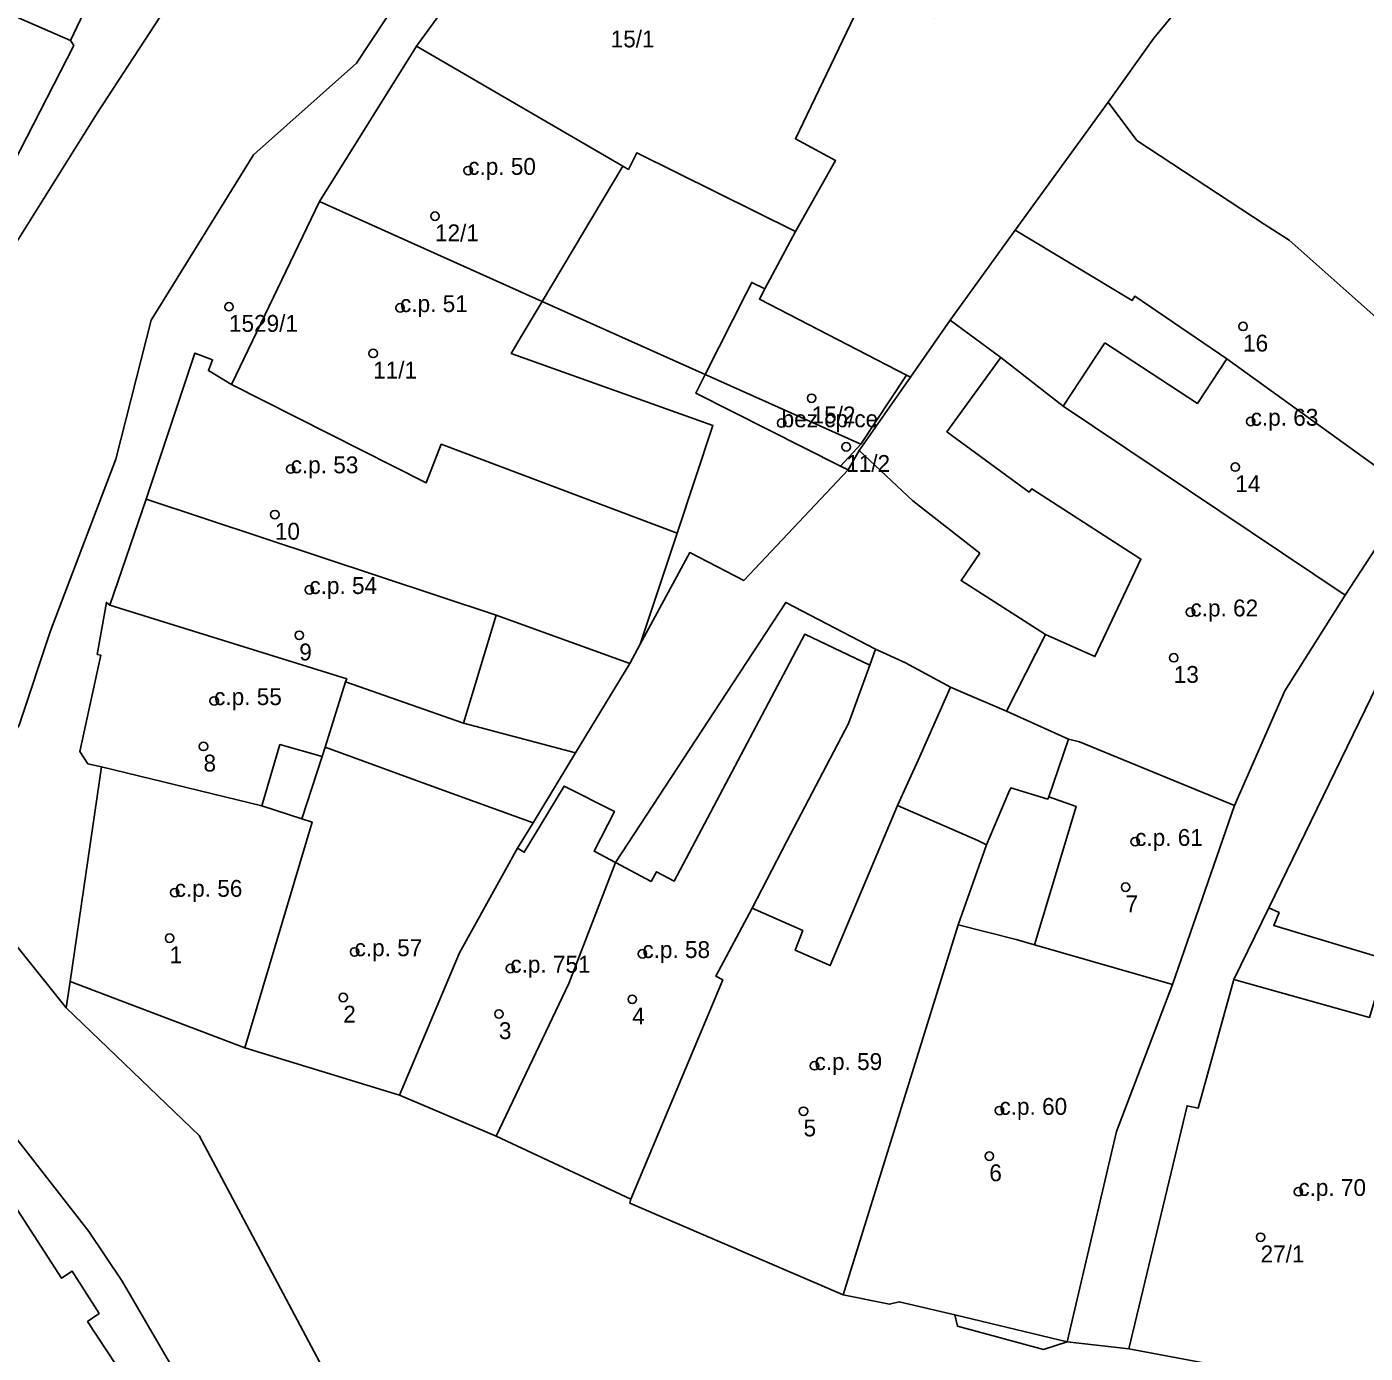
# Model space of a CAD drawing. Extents: x -878211 to -870363, y -1058464 to -1052522.
# Drawn here: x -874608.5 to -874529.1, y -1056078.6 to -1056000 of the extents above; entities that cross this region are included whole.
import ezdxf

# ---------------------------------------------------------------- set-up
doc = ezdxf.new("R2010")
doc.units = 0
for name, color, linetype in [('Definiční body', 7, 'Continuous'), ('Polygon budovy', 7, 'Continuous'), ('Polygon parcely', 7, 'Continuous')]:
    doc.layers.add(name, color=color, linetype=linetype)

msp = doc.modelspace()

# ---------------------------------------------------------------- linework, layer by layer
at = {"layer": 'Definiční body'}
for centre in [(-874582.34, -1056008.50994), (-874584.31, -1056011.20994), (-874596.53, -1056016.57994), (-874586.38, -1056016.64994), (-874536.38, -1056017.74994), (-874587.98, -1056019.34994), (-874561.97, -1056022.00994), (-874563.75, -1056023.47994), (-874535.93, -1056023.38994), (-874559.92, -1056024.88994), (-874536.84, -1056026.08994), (-874592.87, -1056026.20994), (-874593.81, -1056028.90994), (-874591.76, -1056033.36994), (-874539.5, -1056034.69994), (-874592.36, -1056036.06994), (-874540.49, -1056037.39994), (-874597.41, -1056039.95994), (-874598.04, -1056042.65994), (-874542.78, -1056048.30994), (-874599.75, -1056051.32994), (-874543.35, -1056051.00994), (-874600.05, -1056054.02994), (-874589.08, -1056054.84994), (-874572.01, -1056054.95994), (-874579.84, -1056055.82994), (-874589.75, -1056057.54994), (-874572.61, -1056057.65994), (-874580.52, -1056058.52994), (-874561.8, -1056061.59994), (-874562.45, -1056064.29994), (-874550.83, -1056064.25994), (-874551.43, -1056066.95994), (-874533.1, -1056069.06994), (-874535.34, -1056071.76994)]:
    msp.add_circle(centre, 0.25, dxfattribs=at)
at = {"layer": 'Polygon budovy'}
for points in [[(-874629.79, -1055987.78), (-874630.87, -1055990.31), (-874628.43, -1055991.28), (-874620.75, -1055994.32), (-874605.94, -1056000.8), (-874602.92, -1055994.47), (-874621.74, -1055985.95), (-874624.8, -1055984.31), (-874625.13, -1055984.72), (-874627.21, -1055988.8)], [(-874572.84, -1056008.44), (-874572.34, -1056007.45), (-874562.93, -1056012.12), (-874560.56, -1056007.9), (-874562.93, -1056006.62), (-874558.49, -1055997.38), (-874559.64, -1055996.81), (-874575.45, -1055988.5), (-874580.84, -1055997), (-874581.9, -1055996.31), (-874585.41, -1056001.12), (-874573.16, -1056008.25)], [(-874625.21, -1056004.08), (-874612.08, -1056010.75), (-874610.93, -1056011.19), (-874605.74, -1056001.09), (-874605.94, -1056000.8), (-874620.75, -1055994.32)], [(-874591.16, -1056010.34), (-874577.95, -1056016.27), (-874573.16, -1056008.25), (-874585.41, -1056001.12)], [(-874596.38, -1056021.2), (-874584.83, -1056027.02), (-874583.95, -1056024.74), (-874569.95, -1056030.02), (-874567.83, -1056023.63), (-874579.79, -1056019.35), (-874579.19, -1056018.34), (-874577.95, -1056016.27), (-874591.16, -1056010.34)], [(-874568.28, -1056020.61), (-874568.83, -1056021.71), (-874560.26, -1056026.03), (-874559.06, -1056024.74), (-874556.35, -1056020.64), (-874565.07, -1056016.14), (-874564.74, -1056015.53), (-874565.52, -1056015.14), (-874565.83, -1056015.75)], [(-874544.58, -1056018.73), (-874547.06, -1056022.48), (-874530.32, -1056033.69), (-874526.35, -1056027.59), (-874537.35, -1056019.67), (-874539.09, -1056022.32)], [(-874601.45, -1056027.99), (-874580.69, -1056034.88), (-874572.76, -1056037.74), (-874572.14, -1056036.6), (-874569.95, -1056030.02), (-874583.95, -1056024.74), (-874584.83, -1056027.02), (-874596.38, -1056021.2), (-874597.75, -1056020.37), (-874597.5, -1056019.73), (-874598.56, -1056019.33)], [(-874550.74, -1056019.59), (-874553.95, -1056024), (-874549.07, -1056027.58), (-874548.9, -1056027.38), (-874542.44, -1056031.55), (-874545.17, -1056037.33), (-874548.09, -1056036.02), (-874550.42, -1056040.57), (-874546.74, -1056042.22), (-874546.09, -1056042.39), (-874536.88, -1056046.17), (-874533.91, -1056039.37), (-874530.32, -1056033.69), (-874547.06, -1056022.48)], [(-874603.59, -1056034.29), (-874589.54, -1056038.66), (-874589.62, -1056038.82), (-874582.61, -1056041.29), (-874580.69, -1056034.88), (-874601.45, -1056027.99)], [(-874605.38, -1056042.97), (-874604.9, -1056043.7), (-874604.1, -1056043.88), (-874594.59, -1056046.18), (-874593.51, -1056042.55), (-874591, -1056043.26), (-874590.82, -1056042.71), (-874589.62, -1056038.82), (-874589.54, -1056038.66), (-874603.59, -1056034.29), (-874603.8, -1056034.12), (-874604.34, -1056037.2), (-874604.13, -1056037.25)], [(-874580.68, -1056065.78), (-874572.69, -1056069.51), (-874567.23, -1056056.51), (-874567.66, -1056056.28), (-874565.49, -1056052.25), (-874563.47, -1056048.32), (-874559.79, -1056041.31), (-874558.52, -1056037.84), (-874562.38, -1056036.01), (-874570.12, -1056050.65), (-874571.17, -1056050.09), (-874571.49, -1056050.67), (-874573.6, -1056049.54), (-874576.38, -1056056.72)], [(-874546.27, -1056046.22), (-874548.76, -1056054.42), (-874540.56, -1056056.79), (-874536.88, -1056046.17), (-874546.09, -1056042.39), (-874546.74, -1056042.22), (-874547.91, -1056045.65)], [(-874595.58, -1056060.53), (-874586.42, -1056063.34), (-874582.86, -1056054.91), (-874579.41, -1056048.7), (-874578.49, -1056047.19), (-874584.23, -1056045.11), (-874590.82, -1056042.71), (-874591, -1056043.26), (-874592.21, -1056046.96), (-874591.59, -1056047.16)], [(-874605.95, -1056056.6), (-874595.58, -1056060.53), (-874591.59, -1056047.16), (-874592.21, -1056046.96), (-874594.59, -1056046.18), (-874604.1, -1056043.88)], [(-874586.42, -1056063.34), (-874580.68, -1056065.78), (-874576.38, -1056056.72), (-874573.6, -1056049.54), (-874574.86, -1056048.88), (-874573.67, -1056046.52), (-874576.64, -1056045.01), (-874578.01, -1056047.27), (-874579.02, -1056048.94), (-874579.41, -1056048.7), (-874582.86, -1056054.91)], [(-874572.69, -1056069.51), (-874572.76, -1056069.74), (-874560.1, -1056075.19), (-874553.27, -1056053.24), (-874551.59, -1056048.49), (-874552.11, -1056048.23), (-874556.87, -1056046.17), (-874560.87, -1056055.66), (-874562.94, -1056054.74), (-874562.5, -1056053.58), (-874565.49, -1056052.25), (-874567.66, -1056056.28), (-874567.23, -1056056.51)], [(-874553.27, -1056053.24), (-874560.1, -1056075.19), (-874557.36, -1056075.74), (-874556.77, -1056075.6), (-874553.48, -1056076.38), (-874546.82, -1056077.98), (-874543.89, -1056065.49), (-874540.56, -1056056.79), (-874548.76, -1056054.42), (-874549.83, -1056054.11)], [(-874543.16, -1056078.38), (-874526.7, -1056081.48), (-874524.23, -1056069.2), (-874523.5, -1056069.42), (-874521.27, -1056063.96), (-874520.23, -1056061.41), (-874522.24, -1056060.65), (-874521.2, -1056057.32), (-874527.85, -1056055.3), (-874528.89, -1056058.73), (-874536.92, -1056056.49), (-874539.04, -1056064.11), (-874539.7, -1056063.97)], [(-874623.61, -1056075.71), (-874623.09, -1056076.5), (-874619.7, -1056081.69), (-874621.5, -1056082.86), (-874621.65, -1056083.56), (-874619.84, -1056086.37), (-874618.17, -1056088.91), (-874617.63, -1056089.07), (-874614.91, -1056087.38), (-874613.37, -1056089.74), (-874600.42, -1056083.61), (-874604.92, -1056076.77), (-874604.23, -1056076.29), (-874605.83, -1056073.79), (-874606.46, -1056074.2), (-874610.92, -1056067.34), (-874611.86, -1056066.68)]]:
    msp.add_lwpolyline(points, close=True, dxfattribs=at)
at = {"layer": 'Polygon parcely'}
for points in [[(-874639.63, -1055978.02), (-874644, -1055983.67), (-874639.01, -1055986.12), (-874632.07, -1055989.84), (-874630.87, -1055990.31), (-874628.43, -1055991.28), (-874620.75, -1055994.32), (-874605.94, -1056000.8), (-874602.92, -1055994.47), (-874621.74, -1055985.95), (-874624.8, -1055984.31), (-874625.13, -1055984.72)], [(-874630.87, -1055990.31), (-874632.07, -1055989.84), (-874639.01, -1055986.12), (-874645.29, -1055995.65), (-874630.46, -1056001.5), (-874625.21, -1056004.08), (-874612.08, -1056010.75), (-874610.93, -1056011.19), (-874605.74, -1056001.09), (-874605.94, -1056000.8), (-874620.75, -1055994.32), (-874628.43, -1055991.28)], [(-874556.11, -1056020.76), (-874553.75, -1056017.38), (-874549.89, -1056012.05), (-874544.39, -1056004.44), (-874541.68, -1056000.66), (-874538.77, -1055997.12), (-874548.4, -1055991.44), (-874548.71, -1055991.26), (-874554.68, -1055999.42), (-874558.49, -1055997.38), (-874559.64, -1055996.81), (-874575.45, -1055988.5), (-874580.84, -1055997), (-874581.9, -1055996.31), (-874585.41, -1056001.12), (-874573.16, -1056008.25), (-874572.84, -1056008.44), (-874572.34, -1056007.45), (-874562.93, -1056012.12), (-874564.74, -1056015.53), (-874565.07, -1056016.14), (-874556.35, -1056020.64)], [(-874585.41, -1056001.12), (-874591.16, -1056010.34), (-874577.95, -1056016.27), (-874568.28, -1056020.61), (-874565.83, -1056015.75), (-874565.52, -1056015.14), (-874564.74, -1056015.53), (-874562.93, -1056012.12), (-874572.34, -1056007.45), (-874572.84, -1056008.44), (-874573.16, -1056008.25)], [(-874535.12, -1056011.69), (-874542.68, -1056006.73), (-874544.39, -1056004.44), (-874549.89, -1056012.05), (-874542.96, -1056016.22), (-874542.79, -1056015.95), (-874537.35, -1056019.67), (-874526.35, -1056027.59), (-874522.37, -1056021.31), (-874527.95, -1056017.69), (-874533.65, -1056012.64)], [(-874577.95, -1056016.27), (-874591.16, -1056010.34), (-874596.38, -1056021.2), (-874584.83, -1056027.02), (-874583.95, -1056024.74), (-874569.95, -1056030.02), (-874572.14, -1056036.6), (-874569.2, -1056031.16), (-874566, -1056032.82), (-874559.81, -1056026.25), (-874560.26, -1056026.03), (-874568.83, -1056021.71), (-874568.28, -1056020.61)], [(-874542.79, -1056015.95), (-874542.96, -1056016.22), (-874549.89, -1056012.05), (-874553.75, -1056017.38), (-874550.74, -1056019.59), (-874547.06, -1056022.48), (-874530.32, -1056033.69), (-874526.35, -1056027.59), (-874537.35, -1056019.67)], [(-874556.11, -1056020.76), (-874556.35, -1056020.64), (-874565.07, -1056016.14), (-874564.74, -1056015.53), (-874565.52, -1056015.14), (-874565.83, -1056015.75), (-874568.28, -1056020.61), (-874559.06, -1056024.74), (-874560.26, -1056026.03), (-874559.81, -1056026.25), (-874559.16, -1056025.1)], [(-874559.16, -1056025.1), (-874555.97, -1056028.09), (-874552, -1056031.2), (-874553.11, -1056032.82), (-874548.09, -1056036.02), (-874550.42, -1056040.57), (-874546.74, -1056042.22), (-874546.09, -1056042.39), (-874536.88, -1056046.17), (-874533.91, -1056039.37), (-874530.32, -1056033.69), (-874547.06, -1056022.48), (-874550.74, -1056019.59), (-874553.75, -1056017.38), (-874556.11, -1056020.76)], [(-874597.75, -1056020.37), (-874597.5, -1056019.73), (-874598.56, -1056019.33), (-874601.45, -1056027.99), (-874580.69, -1056034.88), (-874572.76, -1056037.74), (-874572.14, -1056036.6), (-874569.95, -1056030.02), (-874583.95, -1056024.74), (-874584.83, -1056027.02), (-874596.38, -1056021.2)], [(-874559.06, -1056024.74), (-874568.28, -1056020.61), (-874568.83, -1056021.71), (-874560.26, -1056026.03)], [(-874563.51, -1056034.12), (-874558.19, -1056036.89), (-874556.4, -1056037.7), (-874553.73, -1056039.14), (-874553.15, -1056039.4), (-874550.42, -1056040.57), (-874548.09, -1056036.02), (-874553.11, -1056032.82), (-874552, -1056031.2), (-874555.97, -1056028.09), (-874559.16, -1056025.1), (-874559.81, -1056026.25), (-874566, -1056032.82), (-874569.2, -1056031.16), (-874572.14, -1056036.6), (-874572.76, -1056037.74), (-874575.97, -1056043.04), (-874578.49, -1056047.19), (-874579.41, -1056048.7), (-874582.86, -1056054.91), (-874586.42, -1056063.34), (-874580.68, -1056065.78), (-874576.38, -1056056.72), (-874573.6, -1056049.54), (-874567.01, -1056039.47)], [(-874601.45, -1056027.99), (-874603.59, -1056034.29), (-874589.54, -1056038.66), (-874589.62, -1056038.82), (-874582.61, -1056041.29), (-874575.97, -1056043.04), (-874572.76, -1056037.74), (-874580.69, -1056034.88)], [(-874604.1, -1056043.88), (-874594.59, -1056046.18), (-874592.21, -1056046.96), (-874591, -1056043.26), (-874590.82, -1056042.71), (-874584.23, -1056045.11), (-874578.49, -1056047.19), (-874575.97, -1056043.04), (-874582.61, -1056041.29), (-874589.62, -1056038.82), (-874589.54, -1056038.66), (-874603.59, -1056034.29), (-874603.8, -1056034.12), (-874604.34, -1056037.2), (-874604.13, -1056037.25), (-874605.38, -1056042.97), (-874604.9, -1056043.7)], [(-874572.69, -1056069.51), (-874567.23, -1056056.51), (-874567.66, -1056056.28), (-874565.49, -1056052.25), (-874563.47, -1056048.32), (-874559.79, -1056041.31), (-874558.52, -1056037.84), (-874558.19, -1056036.89), (-874563.51, -1056034.12), (-874567.01, -1056039.47), (-874573.6, -1056049.54), (-874576.38, -1056056.72), (-874580.68, -1056065.78)], [(-874572.76, -1056069.74), (-874560.1, -1056075.19), (-874553.27, -1056053.24), (-874551.59, -1056048.49), (-874552.11, -1056048.23), (-874556.87, -1056046.17), (-874555.55, -1056043.25), (-874553.73, -1056039.14), (-874556.4, -1056037.7), (-874558.19, -1056036.89), (-874558.52, -1056037.84), (-874559.79, -1056041.31), (-874563.47, -1056048.32), (-874565.49, -1056052.25), (-874567.66, -1056056.28), (-874567.23, -1056056.51), (-874572.69, -1056069.51)], [(-874551.59, -1056048.49), (-874550.29, -1056045.41), (-874550.16, -1056045.11), (-874547.97, -1056045.78), (-874547.91, -1056045.65), (-874546.27, -1056046.22), (-874548.76, -1056054.42), (-874540.56, -1056056.79), (-874536.88, -1056046.17), (-874546.09, -1056042.39), (-874546.74, -1056042.22), (-874550.42, -1056040.57), (-874553.15, -1056039.4), (-874553.73, -1056039.14), (-874555.55, -1056043.25), (-874556.87, -1056046.17), (-874552.11, -1056048.23)], [(-874579.41, -1056048.7), (-874578.49, -1056047.19), (-874584.23, -1056045.11), (-874590.82, -1056042.71), (-874591, -1056043.26), (-874592.21, -1056046.96), (-874591.59, -1056047.16), (-874595.58, -1056060.53), (-874586.42, -1056063.34), (-874582.86, -1056054.91)], [(-874604.1, -1056043.88), (-874605.95, -1056056.6), (-874595.58, -1056060.53), (-874591.59, -1056047.16), (-874592.21, -1056046.96), (-874594.59, -1056046.18)], [(-874557.36, -1056075.74), (-874556.77, -1056075.6), (-874553.48, -1056076.38), (-874553.31, -1056077.04), (-874548.22, -1056078.42), (-874546.82, -1056077.98), (-874543.89, -1056065.49), (-874540.56, -1056056.79), (-874548.76, -1056054.42), (-874546.27, -1056046.22), (-874547.91, -1056045.65), (-874547.97, -1056045.78), (-874550.16, -1056045.11), (-874550.29, -1056045.41), (-874551.59, -1056048.49), (-874553.27, -1056053.24), (-874560.1, -1056075.19)], [(-874526.7, -1056081.48), (-874524.23, -1056069.2), (-874523.5, -1056069.42), (-874521.27, -1056063.96), (-874520.23, -1056061.41), (-874522.24, -1056060.65), (-874521.2, -1056057.32), (-874527.85, -1056055.3), (-874534.56, -1056053.29), (-874534.24, -1056052.51), (-874534.86, -1056052.24), (-874536.92, -1056056.49), (-874539.04, -1056064.11), (-874539.7, -1056063.97), (-874543.16, -1056078.38)], [(-874619.84, -1056086.37), (-874618.17, -1056088.91), (-874617.63, -1056089.07), (-874614.91, -1056087.38), (-874613.37, -1056089.74), (-874600.42, -1056083.61), (-874604.92, -1056076.77), (-874604.23, -1056076.29), (-874605.83, -1056073.79), (-874606.46, -1056074.2), (-874610.92, -1056067.34), (-874611.86, -1056066.68), (-874623.61, -1056075.71), (-874623.09, -1056076.5), (-874619.7, -1056081.69), (-874621.5, -1056082.86), (-874621.65, -1056083.56)]]:
    msp.add_lwpolyline(points, close=True, dxfattribs=at)
for points in [[(-874576.82, -1055983.77), (-874588.97, -1056002.13), (-874595.08, -1056007.57), (-874601.15, -1056017.38), (-874603.24, -1056025.63), (-874607.11, -1056035.8), (-874608.97, -1056041.4)], [(-874607.11, -1056035.8), (-874603.24, -1056025.63), (-874601.15, -1056017.38), (-874595.08, -1056007.57), (-874588.97, -1056002.13), (-874576.82, -1055983.77)], [(-874596.88, -1055993.63), (-874604.35, -1056005.1), (-874609.09, -1056012.7), (-874613.45, -1056020.8), (-874616.08, -1056026.22), (-874617.3, -1056028.61), (-874620.26, -1056033.67), (-874624.21, -1056039.74), (-874624.04, -1056043.08), (-874625.3, -1056044.57), (-874626.8, -1056045.55), (-874628.61, -1056046.18), (-874630.23, -1056045.14), (-874631.55, -1056050.56), (-874629.23, -1056051.76), (-874623.6, -1056054.91), (-874613.01, -1056061.91), (-874609.65, -1056065.26), (-874604.84, -1056071.43), (-874602.87, -1056074.37), (-874599.02, -1056081)], [(-874602.92, -1055994.47), (-874605.94, -1056000.8), (-874605.74, -1056001.09), (-874610.93, -1056011.19), (-874612.08, -1056010.75), (-874615.4, -1056017.95), (-874616.41, -1056020.36), (-874622.1, -1056032.71), (-874624.42, -1056031.54), (-874630.23, -1056045.14), (-874628.61, -1056046.18), (-874626.8, -1056045.55), (-874625.3, -1056044.57), (-874624.04, -1056043.08), (-874624.21, -1056039.74), (-874620.26, -1056033.67), (-874617.3, -1056028.61), (-874616.08, -1056026.22), (-874613.45, -1056020.8), (-874609.09, -1056012.7), (-874604.35, -1056005.1), (-874596.88, -1055993.63)], [(-874527.62, -1055996.25), (-874531.18, -1055994.73), (-874533.01, -1055998.94), (-874538.4, -1055996.31), (-874538.77, -1055997.12), (-874541.68, -1056000.66), (-874544.39, -1056004.44), (-874542.68, -1056006.73), (-874535.12, -1056011.69), (-874533.65, -1056012.64), (-874527.95, -1056017.69)], [(-874610.25, -1056053.12), (-874606.18, -1056058.17), (-874605.95, -1056056.6), (-874604.1, -1056043.88), (-874604.9, -1056043.7), (-874605.38, -1056042.97), (-874604.13, -1056037.25), (-874604.34, -1056037.2), (-874603.8, -1056034.12), (-874603.59, -1056034.29), (-874601.45, -1056027.99), (-874598.56, -1056019.33), (-874597.5, -1056019.73), (-874597.75, -1056020.37), (-874596.38, -1056021.2), (-874591.16, -1056010.34), (-874585.41, -1056001.12), (-874581.9, -1055996.31)], [(-874526.35, -1056027.59), (-874530.32, -1056033.69), (-874533.91, -1056039.37), (-874536.88, -1056046.17), (-874540.56, -1056056.79), (-874543.89, -1056065.49), (-874546.82, -1056077.98), (-874543.16, -1056078.38), (-874539.7, -1056063.97), (-874539.04, -1056064.11), (-874536.92, -1056056.49), (-874534.86, -1056052.24), (-874526.63, -1056035.33)], [(-874526.63, -1056035.33), (-874534.86, -1056052.24), (-874534.24, -1056052.51), (-874534.56, -1056053.29), (-874527.85, -1056055.3)], [(-874528.18, -1056140.16), (-874539.49, -1056139.43), (-874548.11, -1056138.76), (-874556.98, -1056137.31), (-874560.84, -1056136.13), (-874564.71, -1056134.71), (-874572.41, -1056129.1), (-874577.24, -1056122.98), (-874581.96, -1056109.39), (-874586.54, -1056090.87), (-874590.48, -1056080.42), (-874598.29, -1056065.73), (-874606.18, -1056058.17), (-874610.25, -1056053.12), (-874611.9, -1056049.46), (-874612.07, -1056046.08), (-874608.97, -1056041.4), (-874607.11, -1056035.8)], [(-874599.02, -1056081), (-874602.87, -1056074.37), (-874604.84, -1056071.43), (-874609.65, -1056065.26), (-874613.01, -1056061.91), (-874623.6, -1056054.91), (-874629.23, -1056051.76), (-874631.55, -1056050.56), (-874632.24, -1056052.41), (-874630.14, -1056053.7), (-874621.42, -1056059), (-874617.32, -1056061.9), (-874611.86, -1056066.68), (-874610.92, -1056067.34), (-874606.46, -1056074.2), (-874605.83, -1056073.79), (-874604.23, -1056076.29), (-874604.92, -1056076.77), (-874600.42, -1056083.61)], [(-874526.7, -1056081.48), (-874543.16, -1056078.38), (-874546.82, -1056077.98), (-874548.22, -1056078.42), (-874553.31, -1056077.04), (-874553.48, -1056076.38), (-874556.77, -1056075.6), (-874557.36, -1056075.74), (-874560.1, -1056075.19), (-874572.76, -1056069.74), (-874572.69, -1056069.51), (-874580.68, -1056065.78), (-874586.42, -1056063.34), (-874595.58, -1056060.53), (-874605.95, -1056056.6), (-874606.18, -1056058.17), (-874598.29, -1056065.73), (-874590.48, -1056080.42)]]:
    msp.add_lwpolyline(points, dxfattribs=at)

# ---------------------------------------------------------------- texts
at = {"layer": 'Definiční body'}
for s, height, p in [('15/1', 0.999996, (-874573.89, -1056001.199)), ('c.p. 50', 0.999996, (-874582.34, -1056008.76)), ('12/1', 0.999996, (-874584.31, -1056012.699)), ('c.p. 51', 0.999996, (-874586.38, -1056016.899)), ('1529/1', 0.999996, (-874596.53, -1056018.069)), ('16', 0.999996, (-874536.38, -1056019.239)), ('11/1', 0.999996, (-874587.98, -1056020.839)), ('bez cp/ce', 0.999996, (-874563.75, -1056023.73)), ('15/2', 0.999996, (-874561.97, -1056023.499)), ('c.p. 63', 0.999996, (-874535.93, -1056023.639)), ('c.p. 53', 0.999996, (-874592.87, -1056026.46)), ('11/2', 0.999996, (-874559.92, -1056026.379)), ('14', 0.999996, (-874536.84, -1056027.579)), ('10', 0.999996, (-874593.81, -1056030.399)), ('c.p. 54', 0.999996, (-874591.76, -1056033.62)), ('c.p. 62', 0.999996, (-874539.5, -1056034.95)), ('9', 1, (-874592.36, -1056037.559)), ('13', 0.999996, (-874540.49, -1056038.889)), ('c.p. 55', 0.999996, (-874597.41, -1056040.21)), ('8', 1, (-874598.04, -1056044.149)), ('c.p. 61', 0.999996, (-874542.78, -1056048.56)), ('c.p. 56', 0.999996, (-874599.75, -1056051.58)), ('7', 1, (-874543.35, -1056052.499)), ('c.p. 57', 0.999996, (-874589.08, -1056055.1)), ('c.p. 58', 0.999996, (-874572.01, -1056055.21)), ('1', 1, (-874600.05, -1056055.519)), ('c.p. 751', 0.999996, (-874579.84, -1056056.08)), ('2', 1, (-874589.75, -1056059.039)), ('4', 1, (-874572.61, -1056059.149)), ('3', 1, (-874580.52, -1056060.019)), ('c.p. 59', 0.999996, (-874561.8, -1056061.85)), ('c.p. 60', 0.999996, (-874550.83, -1056064.51)), ('5', 1, (-874562.45, -1056065.789)), ('6', 1, (-874551.43, -1056068.449)), ('c.p. 70', 0.999996, (-874533.1, -1056069.32)), ('27/1', 0.999996, (-874535.34, -1056073.259))]:
    msp.add_text(s, height=height, dxfattribs=at).set_placement(p)

doc.saveas('drawing.dxf')
